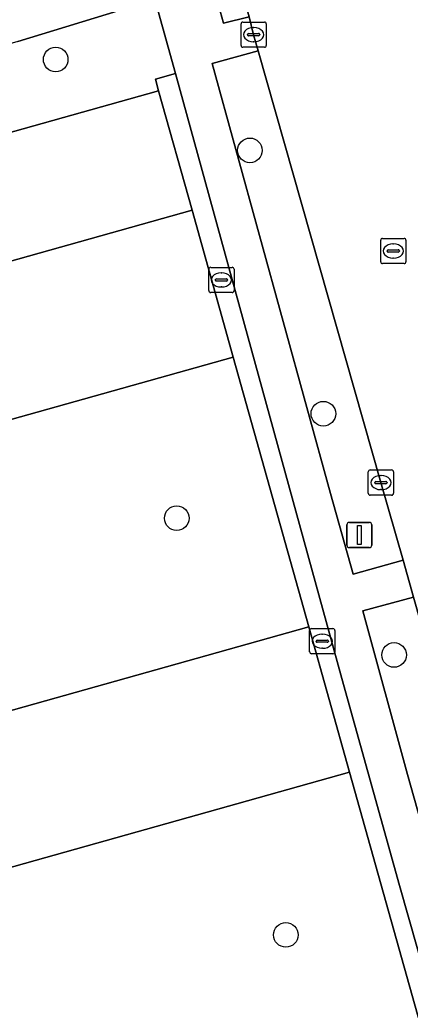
# Model space of a CAD drawing. Extents: x 159680 to 160786, y 387323 to 388340.
# Drawn here: x 159821.63 to 159837.13, y 387920.9 to 387960.21 of the extents above; entities that cross this region are included whole.
import ezdxf

# ---------------------------------------------------------------- set-up
doc = ezdxf.new("R2010")
doc.units = 0
for name, color, linetype in [('IMGEO_Berm_groen', 7, 'Continuous'), ('IMGEO_Boom', 7, 'Continuous'), ('IMGEO_Groenvoorziening', 7, 'Continuous'), ('IMGEO_Haag', 7, 'Continuous'), ('IMGEO_Kolk', 7, 'Continuous'), ('IMGEO_Lichtmast', 7, 'Continuous'), ('IMGEO_Parkeervlak_open', 7, 'Continuous'), ('IMGEO_Rijbaan_lokaal_gesloten', 7, 'Continuous'), ('IMGEO_Rijbaan_lokaal_open', 7, 'Continuous'), ('IMGEO_Rioolput', 7, 'Continuous'), ('IMGEO_Voetpad_gesloten', 7, 'Continuous'), ('IMGEO_Voetpad_open', 7, 'Continuous')]:
    doc.layers.add(name, color=color, linetype=linetype)

msp = doc.modelspace()

# ---------------------------------------------------------------- linework, layer by layer
at = {"layer": 'IMGEO_Berm_groen'}
for points in [[(159831.088, 387958.977), (159829.262, 387958.474), (159833.963, 387941.404), (159834.866, 387938.204), (159836.852, 387938.769), (159835.97, 387941.843)], [(159837.264, 387937.298), (159835.249, 387936.75), (159837.032, 387930.26), (159838.11, 387926.405), (159840.393, 387918.388), (159848.142, 387891.062), (159849.179, 387891.393), (159849.193, 387891.28), (159850.202, 387891.581), (159846.899, 387903.342), (159846.549, 387904.586), (159844.918, 387910.333), (159843.618, 387914.929)]]:
    msp.add_lwpolyline(points, close=True, dxfattribs=at)
at = {"layer": 'IMGEO_Boom'}
for centre in [(159823.051, 387958.637), (159830.766, 387955.029), (159833.684, 387944.577), (159827.859, 387940.43), (159836.492, 387935.002), (159832.193, 387923.889)]:
    msp.add_circle(centre, 0.489, dxfattribs=at)
at = {"layer": 'IMGEO_Groenvoorziening'}
msp.add_lwpolyline([(159836.706, 387925.856), (159834.423, 387934.064), (159827.812, 387958.075), (159827.013, 387957.858), (159827.139, 387957.391), (159828.468, 387952.653), (159830.103, 387946.826), (159833.107, 387936.115), (159834.725, 387930.348), (159837.727, 387919.646), (159839.332, 387913.925), (159842.352, 387903.159), (159843.871, 387897.743), (159845.352, 387892.463), (159845.397, 387892.296), (159845.746, 387892.397), (159846.152, 387892.519), (159838.879, 387918.217)], close=True, dxfattribs=at)
at = {"layer": 'IMGEO_Haag'}
msp.add_lwpolyline([(159834.423, 387934.064), (159827.812, 387958.075), (159827.013, 387957.858), (159827.139, 387957.391), (159828.468, 387952.653), (159830.103, 387946.826), (159833.107, 387936.115), (159834.725, 387930.348), (159837.727, 387919.646), (159839.332, 387913.925), (159842.352, 387903.159), (159843.871, 387897.743), (159845.352, 387892.463), (159845.397, 387892.296), (159845.746, 387892.397), (159846.152, 387892.519), (159838.879, 387918.217), (159836.706, 387925.856)], close=True, dxfattribs=at)
at = {"layer": 'IMGEO_Kolk'}
for p, q in [((159830.413, 387959.196), (159830.413, 387960.048)), ((159830.488, 387960.122), (159831.34, 387960.122)), ((159830.901, 387959.902), (159830.926, 387959.902)), ((159831.414, 387960.048), (159831.414, 387959.196)), ((159830.672, 387959.616), (159830.672, 387959.628)), ((159831.11, 387959.579), (159830.712, 387959.579)), ((159830.715, 387959.665), (159831.113, 387959.665)), ((159831.156, 387959.628), (159831.156, 387959.616)), ((159831.34, 387959.122), (159830.488, 387959.122)), ((159830.924, 387959.342), (159830.899, 387959.342)), ((159829.133, 387949.461), (159829.133, 387950.313)), ((159829.208, 387950.387), (159830.06, 387950.387)), ((159829.621, 387950.167), (159829.646, 387950.167)), ((159830.134, 387950.313), (159830.134, 387949.461)), ((159829.392, 387949.881), (159829.392, 387949.893)), ((159829.83, 387949.844), (159829.432, 387949.844)), ((159829.435, 387949.93), (159829.833, 387949.93)), ((159829.876, 387949.893), (159829.876, 387949.881)), ((159830.06, 387949.387), (159829.208, 387949.387)), ((159829.644, 387949.607), (159829.619, 387949.607)), ((159835.469, 387941.417), (159835.469, 387942.269)), ((159835.544, 387942.343), (159836.396, 387942.343)), ((159836.47, 387942.269), (159836.47, 387941.417)), ((159835.728, 387941.837), (159835.728, 387941.849)), ((159836.166, 387941.8), (159835.768, 387941.8)), ((159835.771, 387941.886), (159836.169, 387941.886)), ((159835.957, 387942.123), (159835.982, 387942.123)), ((159836.212, 387941.849), (159836.212, 387941.837)), ((159835.98, 387941.563), (159835.955, 387941.563)), ((159836.396, 387941.343), (159835.544, 387941.343)), ((159833.139, 387935.121), (159833.139, 387935.973)), ((159833.214, 387936.047), (159834.066, 387936.047)), ((159834.14, 387935.973), (159834.14, 387935.121)), ((159833.398, 387935.541), (159833.398, 387935.553)), ((159833.836, 387935.504), (159833.438, 387935.504)), ((159833.441, 387935.59), (159833.839, 387935.59)), ((159833.627, 387935.827), (159833.652, 387935.827)), ((159833.882, 387935.553), (159833.882, 387935.541)), ((159833.65, 387935.267), (159833.625, 387935.267)), ((159834.066, 387935.047), (159833.214, 387935.047))]:
    msp.add_line(p, q, dxfattribs=at)
for points in [[(159830.413, 387959.196), (159830.413, 387960.048)], [(159830.488, 387960.122), (159831.34, 387960.122)], [(159831.414, 387960.048), (159831.414, 387959.196)], [(159831.34, 387959.122), (159830.488, 387959.122)], [(159829.133, 387949.461), (159829.133, 387950.313)], [(159829.208, 387950.387), (159830.06, 387950.387)], [(159830.134, 387950.313), (159830.134, 387949.461)], [(159830.06, 387949.387), (159829.208, 387949.387)], [(159835.469, 387941.417), (159835.469, 387942.269)], [(159835.544, 387942.343), (159836.396, 387942.343)], [(159836.47, 387942.269), (159836.47, 387941.417)], [(159836.396, 387941.343), (159835.544, 387941.343)], [(159833.139, 387935.121), (159833.139, 387935.973)], [(159833.214, 387936.047), (159834.066, 387936.047)], [(159834.14, 387935.973), (159834.14, 387935.121)], [(159834.066, 387935.047), (159833.214, 387935.047)]]:
    msp.add_lwpolyline(points, dxfattribs=at)
for centre, radius, start, end in [((159830.49, 387960.046), 0.0765, 91.552, 178.448), ((159830.49, 387960.046), 0.0765, 91.552, 178.448), ((159831.338, 387960.046), 0.0765, 1.552, 88.448), ((159831.338, 387960.046), 0.0765, 1.552, 88.448), ((159830.712, 387959.625), 0.0403, 85.8775, 175.7526), ((159830.709, 387959.615), 0.0366, 178.938, 274.7102), ((159831.113, 387959.622), 0.043, 264.8664, 352.4533), ((159831.117, 387959.627), 0.0386, 1.7309, 96.639), ((159830.49, 387959.198), 0.0765, 181.552, 268.448), ((159830.49, 387959.198), 0.0765, 181.552, 268.448), ((159831.338, 387959.198), 0.0765, 271.552, 358.448), ((159831.338, 387959.198), 0.0765, 271.552, 358.448), ((159829.21, 387950.311), 0.0765, 91.552, 178.448), ((159829.21, 387950.311), 0.0765, 91.552, 178.448), ((159830.058, 387950.311), 0.0765, 1.552, 88.448), ((159830.058, 387950.311), 0.0765, 1.552, 88.448), ((159829.432, 387949.89), 0.0403, 85.8775, 175.7526), ((159829.429, 387949.88), 0.0366, 178.938, 274.7102), ((159829.833, 387949.887), 0.043, 264.8664, 352.4533), ((159829.837, 387949.892), 0.0386, 1.7309, 96.639), ((159829.21, 387949.463), 0.0765, 181.552, 268.448), ((159829.21, 387949.463), 0.0765, 181.552, 268.448), ((159830.058, 387949.463), 0.0765, 271.552, 358.448), ((159830.058, 387949.463), 0.0765, 271.552, 358.448), ((159835.546, 387942.267), 0.0765, 91.552, 178.448), ((159835.546, 387942.267), 0.0765, 91.552, 178.448), ((159836.394, 387942.267), 0.0765, 1.552, 88.448), ((159836.394, 387942.267), 0.0765, 1.552, 88.448), ((159835.768, 387941.846), 0.0403, 85.8775, 175.7526), ((159835.765, 387941.836), 0.0366, 178.938, 274.7102), ((159836.169, 387941.843), 0.043, 264.8664, 352.4533), ((159836.173, 387941.848), 0.0386, 1.7309, 96.639), ((159835.546, 387941.419), 0.0765, 181.552, 268.448), ((159835.546, 387941.419), 0.0765, 181.552, 268.448), ((159836.394, 387941.419), 0.0765, 271.552, 358.448), ((159836.394, 387941.419), 0.0765, 271.552, 358.448), ((159833.216, 387935.971), 0.0765, 91.552, 178.448), ((159833.216, 387935.971), 0.0765, 91.552, 178.448), ((159834.064, 387935.971), 0.0765, 1.552, 88.448), ((159834.064, 387935.971), 0.0765, 1.552, 88.448), ((159833.438, 387935.55), 0.0403, 85.8775, 175.7526), ((159833.435, 387935.54), 0.0366, 178.938, 274.7102), ((159833.839, 387935.547), 0.043, 264.8664, 352.4533), ((159833.843, 387935.552), 0.0386, 1.7309, 96.639), ((159833.216, 387935.123), 0.0765, 181.552, 268.448), ((159833.216, 387935.123), 0.0765, 181.552, 268.448), ((159834.064, 387935.123), 0.0765, 271.552, 358.448), ((159834.064, 387935.123), 0.0765, 271.552, 358.448)]:
    msp.add_arc(centre, radius, start, end, dxfattribs=at)
for centre, major_axis, ratio, start_param, end_param in [((159830.9, 387959.622), (-0.387, 0.002), 0.722429, 4.712389, 7.853982), ((159830.925, 387959.622), (-0.39, 0.002), 0.717154, 1.570796, 4.712389), ((159829.62, 387949.887), (-0.387, 0.002), 0.722429, 4.712389, 7.853982), ((159829.645, 387949.887), (-0.39, 0.002), 0.717154, 1.570796, 4.712389), ((159835.956, 387941.843), (-0.387, 0.002), 0.722429, 4.712389, 7.853982), ((159835.981, 387941.843), (-0.39, 0.002), 0.717154, 1.570796, 4.712389), ((159833.626, 387935.547), (-0.387, 0.002), 0.722429, 4.712389, 7.853982), ((159833.651, 387935.547), (-0.39, 0.002), 0.717154, 1.570796, 4.712389)]:
    msp.add_ellipse(centre, major_axis=major_axis, ratio=ratio, start_param=start_param, end_param=end_param, dxfattribs=at)
at = {"layer": 'IMGEO_Lichtmast'}
for p, q in [((159834.718, 387940.264), (159835.508, 387940.264)), ((159835.508, 387940.264), (159834.718, 387940.264)), ((159834.618, 387939.364), (159834.618, 387940.164)), ((159834.618, 387940.164), (159834.618, 387939.364)), ((159835.608, 387940.164), (159835.608, 387939.364)), ((159835.608, 387939.364), (159835.608, 387940.164)), ((159835.508, 387939.264), (159834.718, 387939.264)), ((159834.718, 387939.264), (159835.508, 387939.264))]:
    msp.add_line(p, q, dxfattribs=at)
msp.add_lwpolyline([(159835.038, 387940.139), (159835.188, 387940.139), (159835.188, 387939.389), (159835.038, 387939.389), (159835.038, 387940.139)], dxfattribs=at)
for centre, start, end in [((159834.718, 387940.164), 90, 180), ((159834.718, 387940.164), 90, 180), ((159835.508, 387940.164), 0, 90), ((159835.508, 387940.164), 360, 90), ((159834.718, 387939.364), 180, 270), ((159834.718, 387939.364), 180, 270), ((159835.508, 387939.364), 270, 0), ((159835.508, 387939.364), 270, 0)]:
    msp.add_arc(centre, 0.1, start, end, dxfattribs=at)
at = {"layer": 'IMGEO_Parkeervlak_open'}
for points in [[(159828.468, 387952.653), (159827.139, 387957.391), (159807.645, 387951.93), (159807.384, 387951.855), (159808.488, 387948.019)], [(159807.916, 387946.888), (159808.628, 387947.088), (159828.468, 387952.653)]]:
    msp.add_lwpolyline(points, dxfattribs=at)
for points in [[(159833.107, 387936.115), (159830.103, 387946.826), (159808.337, 387940.72), (159811.326, 387930.006)], [(159834.725, 387930.348), (159812.935, 387924.236), (159815.922, 387913.529), (159837.727, 387919.646)]]:
    msp.add_lwpolyline(points, close=True, dxfattribs=at)
at = {"layer": 'IMGEO_Rijbaan_lokaal_gesloten'}
msp.add_lwpolyline([(159812.513, 388025.241), (159818.635, 388003.499), (159820.042, 387998.504), (159826.424, 387975.841), (159826.458, 387975.72), (159826.587, 387975.306), (159828.331, 387968.967), (159830.73, 387960.333), (159830.914, 387959.622), (159831.088, 387958.977), (159835.97, 387941.843), (159836.852, 387938.769), (159837.264, 387937.298), (159843.618, 387914.929), (159844.918, 387910.333), (159845.351, 387910.462), (159851.063, 387912.019), (159849.77, 387916.603), (159845.974, 387930.104), (159843.795, 387937.765), (159843.73, 387937.996), (159842.932, 387940.627)], dxfattribs=at)
at = {"layer": 'IMGEO_Rijbaan_lokaal_open'}
for points in [[(159821.548, 387959.345), (159826.008, 387960.718), (159824.35, 387966.504), (159823.817, 387966.352), (159804.968, 387960.744), (159804.858, 387960.713), (159804.82, 387960.704), (159804.552, 387960.652), (159797.394, 387958.677), (159798.81, 387953.681), (159799.862, 387949.988), (159799.939, 387949.715), (159805.793, 387951.397)], [(159830.103, 387946.826), (159828.468, 387952.653), (159808.628, 387947.088), (159807.916, 387946.888)], [(159806.346, 387947.229), (159808.337, 387940.72), (159830.103, 387946.826)]]:
    msp.add_lwpolyline(points, dxfattribs=at)
msp.add_lwpolyline([(159834.725, 387930.348), (159833.107, 387936.115), (159811.326, 387930.006), (159812.935, 387924.236)], close=True, dxfattribs=at)
at = {"layer": 'IMGEO_Rioolput'}
for p, q in [((159835.961, 387950.608), (159835.961, 387951.46)), ((159836.036, 387951.534), (159836.888, 387951.534)), ((159836.449, 387951.314), (159836.474, 387951.314)), ((159836.962, 387951.46), (159836.962, 387950.608)), ((159836.22, 387951.028), (159836.22, 387951.04)), ((159836.658, 387950.991), (159836.26, 387950.991)), ((159836.263, 387951.077), (159836.661, 387951.077)), ((159836.704, 387951.04), (159836.704, 387951.028)), ((159836.888, 387950.534), (159836.036, 387950.534)), ((159836.472, 387950.754), (159836.447, 387950.754))]:
    msp.add_line(p, q, dxfattribs=at)
for points in [[(159835.961, 387950.608), (159835.961, 387951.46)], [(159836.036, 387951.534), (159836.888, 387951.534)], [(159836.962, 387951.46), (159836.962, 387950.608)], [(159836.888, 387950.534), (159836.036, 387950.534)]]:
    msp.add_lwpolyline(points, dxfattribs=at)
for centre, radius, start, end in [((159836.038, 387951.458), 0.0765, 91.552, 178.448), ((159836.038, 387951.458), 0.0765, 91.552, 178.448), ((159836.886, 387951.458), 0.0765, 1.552, 88.448), ((159836.886, 387951.458), 0.0765, 1.552, 88.448), ((159836.26, 387951.037), 0.0403, 85.8775, 175.7526), ((159836.257, 387951.027), 0.0366, 178.938, 274.7102), ((159836.661, 387951.034), 0.043, 264.8664, 352.4533), ((159836.665, 387951.039), 0.0386, 1.7309, 96.639), ((159836.038, 387950.61), 0.0765, 181.552, 268.448), ((159836.038, 387950.61), 0.0765, 181.552, 268.448), ((159836.886, 387950.61), 0.0765, 271.552, 358.448), ((159836.886, 387950.61), 0.0765, 271.552, 358.448)]:
    msp.add_arc(centre, radius, start, end, dxfattribs=at)
for centre, major_axis, ratio, start_param, end_param in [((159836.448, 387951.034), (-0.387, 0.002), 0.722429, 4.712389, 7.853982), ((159836.473, 387951.034), (-0.39, 0.002), 0.717154, 1.570796, 4.712389)]:
    msp.add_ellipse(centre, major_axis=major_axis, ratio=ratio, start_param=start_param, end_param=end_param, dxfattribs=at)
at = {"layer": 'IMGEO_Voetpad_gesloten'}
msp.add_lwpolyline([(159828.331, 387968.967), (159827.327, 387968.664), (159829.719, 387960.075), (159830.73, 387960.333)], close=True, dxfattribs=at)
at = {"layer": 'IMGEO_Voetpad_open'}
for points in [[(159852.884, 387882.024), (159852.655, 387882.881), (159851.643, 387882.601), (159849.193, 387891.28), (159849.179, 387891.393), (159848.142, 387891.062), (159840.393, 387918.388), (159838.11, 387926.405), (159837.032, 387930.26), (159835.249, 387936.75), (159837.264, 387937.298), (159836.852, 387938.769), (159834.866, 387938.204), (159833.963, 387941.404), (159829.262, 387958.474), (159831.088, 387958.977), (159830.914, 387959.622), (159830.73, 387960.333), (159829.719, 387960.075), (159827.327, 387968.664)], [(159827.139, 387957.391), (159827.013, 387957.858), (159827.812, 387958.075), (159827.001, 387960.983), (159826.008, 387960.718), (159821.548, 387959.345), (159809.432, 387955.868)], [(159827.001, 387960.983), (159827.812, 387958.075), (159834.423, 387934.064), (159836.706, 387925.856), (159838.879, 387918.217), (159846.152, 387892.519), (159846.533, 387889.601), (159848.152, 387883.772), (159849.518, 387879.123), (159851.813, 387871.684)], [(159805.793, 387951.397), (159806.109, 387951.488), (159807.384, 387951.855), (159807.645, 387951.93), (159827.139, 387957.391)]]:
    msp.add_lwpolyline(points, dxfattribs=at)

doc.saveas('drawing.dxf')
